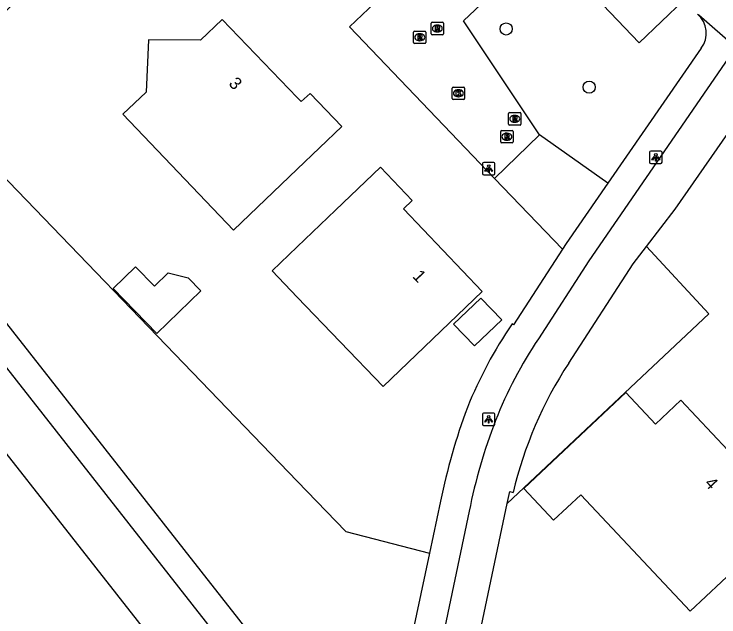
# Model space of a CAD drawing. Extents: x 159353 to 160616, y 385893 to 387321.
# Drawn here: x 159977.2 to 160033.9, y 386296.8 to 386345.3 of the extents above; entities that cross this region are included whole.
import ezdxf

# ---------------------------------------------------------------- set-up
doc = ezdxf.new("R2010")
doc.units = 0
for name, color, linetype in [('IMGEO_Boom', 7, 'Continuous'), ('IMGEO_Fietspad_open', 7, 'Continuous'), ('IMGEO_Groenvoorziening', 7, 'Continuous'), ('IMGEO_Kolk', 7, 'Continuous'), ('IMGEO_Lichtpunt', 7, 'Continuous'), ('IMGEO_Pand', 7, 'Continuous'), ('IMGEO_Pand_nummerreeks', 7, 'Continuous'), ('IMGEO_Rijbaan_lokaal_open', 7, 'Continuous'), ('IMGEO_Rioolput', 7, 'Continuous'), ('IMGEO_Voetpad_halfverhard', 7, 'Continuous'), ('IMGEO_Voetpad_open', 7, 'Continuous')]:
    doc.layers.add(name, color=color, linetype=linetype)

msp = doc.modelspace()

# ---------------------------------------------------------------- linework, layer by layer
at = {"layer": 'IMGEO_Boom'}
for centre in [(160016.825, 386344.128), (160023.508, 386339.442)]:
    msp.add_circle(centre, 0.489, dxfattribs=at)
at = {"layer": 'IMGEO_Fietspad_open'}
for points in [[(160035.313, 386342.665), (160023.475, 386325.445), (160019.422, 386319.187)], [(160028.115, 386326.61), (160030.423, 386329.61), (160039.507, 386342.692)], [(160021.857, 386317.215), (160027.049, 386325.202), (160028.115, 386326.61)], [(160016.9, 386305.916), (160017.104, 386306.889), (160017.381, 386306.799)], [(160014.164, 386292.912), (160016.9, 386305.916)], [(160013.842, 386305.299), (160011.524, 386294.287), (160004.777, 386261.099), (160004.182, 386258.99)]]:
    msp.add_lwpolyline(points, dxfattribs=at)
for centre, radius, start, end in [((160048.665, 386299.641), 35.173, 146.2411, 158.3831), ((160049.266, 386299.267), 32.762, 146.7822, 166.7091), ((160057.936, 386296.434), 44.976, 158.9362, 168.6326)]:
    msp.add_arc(centre, radius, start, end, dxfattribs=at)
at = {"layer": 'IMGEO_Groenvoorziening'}
for points in [[(160019.922, 386350.983), (160027.513, 386343.022), (160031.134, 386346.471)], [(159981.592, 386350.4), (159969.725, 386339.108), (160000, 386307.714), (160003.914, 386303.655), (160010.647, 386301.908)], [(160025.008, 386331.711), (160019.5, 386335.602)], [(160021.346, 386326.383), (160015.888, 386332.085)], [(159962.325, 386328.048), (159994.362, 386287.273)], [(160016.9, 386305.916), (160033.137, 386321.198), (160028.115, 386326.61)]]:
    msp.add_lwpolyline(points, dxfattribs=at)
at = {"layer": 'IMGEO_Kolk'}
for p, q in [((160012.479, 386338.52), (160012.479, 386339.372)), ((160012.554, 386339.446), (160013.406, 386339.446)), ((160013.48, 386339.372), (160013.48, 386338.52)), ((160012.967, 386339.226), (160012.992, 386339.226)), ((160013.406, 386338.446), (160012.554, 386338.446)), ((160012.99, 386338.666), (160012.965, 386338.666))]:
    msp.add_line(p, q, dxfattribs=at)
for points in [[(160012.479, 386338.52), (160012.479, 386339.372)], [(160012.554, 386339.446), (160013.406, 386339.446)], [(160013.48, 386339.372), (160013.48, 386338.52)], [(160012.8, 386339.146), (160012.923, 386339.146), (160012.923, 386338.995), (160013.053, 386339.146), (160013.217, 386339.146), (160013.071, 386338.995), (160013.224, 386338.746), (160013.072, 386338.746), (160012.987, 386338.91), (160012.923, 386338.843), (160012.923, 386338.746), (160012.8, 386338.746), (160012.8, 386339.146)], [(160013.406, 386338.446), (160012.554, 386338.446)]]:
    msp.add_lwpolyline(points, dxfattribs=at)
for centre, start, end in [((160012.556, 386339.37), 91.552, 178.448), ((160012.556, 386339.37), 91.552, 178.448), ((160013.404, 386339.37), 1.552, 88.448), ((160013.404, 386339.37), 1.552, 88.448), ((160012.556, 386338.522), 181.552, 268.448), ((160012.556, 386338.522), 181.552, 268.448), ((160013.404, 386338.522), 271.552, 358.448), ((160013.404, 386338.522), 271.552, 358.448)]:
    msp.add_arc(centre, 0.0765, start, end, dxfattribs=at)
for centre, major_axis, ratio, start_param, end_param in [((160012.966, 386338.946), (-0.387, 0.002), 0.722429, 4.712389, 7.853982), ((160012.991, 386338.946), (-0.39, 0.002), 0.717154, 1.570796, 4.712389)]:
    msp.add_ellipse(centre, major_axis=major_axis, ratio=ratio, start_param=start_param, end_param=end_param, dxfattribs=at)
at = {"layer": 'IMGEO_Lichtpunt'}
for p, q in [((160028.368, 386334.195), (160028.368, 386333.388)), ((160028.368, 386334.195), (160028.368, 386333.388)), ((160029.27, 386334.29), (160028.462, 386334.29)), ((160029.27, 386334.29), (160028.462, 386334.29)), ((160029.364, 386333.388), (160029.364, 386334.195)), ((160029.364, 386333.388), (160029.364, 386334.195)), ((160014.922, 386333.285), (160014.922, 386332.478)), ((160014.922, 386333.285), (160014.922, 386332.478)), ((160015.824, 386333.38), (160015.016, 386333.38)), ((160015.824, 386333.38), (160015.016, 386333.38)), ((160015.918, 386332.478), (160015.918, 386333.285)), ((160015.918, 386332.478), (160015.918, 386333.285)), ((160028.462, 386333.294), (160029.27, 386333.294)), ((160028.462, 386333.294), (160029.27, 386333.294)), ((160015.016, 386332.384), (160015.824, 386332.384)), ((160015.016, 386332.384), (160015.824, 386332.384)), ((160015.817, 386313.196), (160015.009, 386313.196)), ((160015.817, 386313.196), (160015.009, 386313.196)), ((160014.915, 386313.101), (160014.915, 386312.294)), ((160014.915, 386313.101), (160014.915, 386312.294)), ((160015.911, 386312.294), (160015.911, 386313.101)), ((160015.911, 386312.294), (160015.911, 386313.101)), ((160015.009, 386312.2), (160015.817, 386312.2)), ((160015.009, 386312.2), (160015.817, 386312.2))]:
    msp.add_line(p, q, dxfattribs=at)
for points in [[(160028.742, 386333.859), (160028.781, 386333.831), (160028.593, 386333.569), (160028.555, 386333.596), (160028.742, 386333.859)], [(160028.844, 386333.811), (160028.891, 386333.811), (160028.891, 386333.489), (160028.844, 386333.489), (160028.844, 386333.811)], [(160028.954, 386333.831), (160028.992, 386333.858), (160029.179, 386333.596), (160029.14, 386333.568), (160028.954, 386333.831)], [(160015.296, 386332.949), (160015.335, 386332.921), (160015.147, 386332.659), (160015.109, 386332.686), (160015.296, 386332.949)], [(160015.398, 386332.901), (160015.445, 386332.901), (160015.445, 386332.579), (160015.398, 386332.579), (160015.398, 386332.901)], [(160015.508, 386332.921), (160015.546, 386332.948), (160015.733, 386332.686), (160015.694, 386332.658), (160015.508, 386332.921)], [(160015.289, 386312.765), (160015.328, 386312.737), (160015.14, 386312.475), (160015.102, 386312.502), (160015.289, 386312.765)], [(160015.391, 386312.717), (160015.438, 386312.717), (160015.438, 386312.395), (160015.391, 386312.395), (160015.391, 386312.717)], [(160015.501, 386312.737), (160015.539, 386312.764), (160015.726, 386312.502), (160015.687, 386312.474), (160015.501, 386312.737)]]:
    msp.add_lwpolyline(points, dxfattribs=at)
for centre in [(160028.867, 386333.993), (160015.421, 386333.083), (160015.414, 386312.899)]:
    msp.add_circle(centre, 0.0994, dxfattribs=at)
for centre, start, end in [((160028.462, 386334.195), 90, 180), ((160028.462, 386334.195), 90, 180), ((160029.27, 386334.195), 0, 90), ((160029.27, 386334.195), 0, 90), ((160015.016, 386333.285), 90, 180), ((160015.016, 386333.285), 90, 180), ((160015.824, 386333.285), 0, 90), ((160015.824, 386333.285), 0, 90), ((160028.462, 386333.388), 180, 270), ((160028.462, 386333.388), 180, 270), ((160029.27, 386333.388), 270, 0), ((160029.27, 386333.388), 270, 360), ((160015.016, 386332.478), 180, 270), ((160015.016, 386332.478), 180, 270), ((160015.824, 386332.478), 270, 0), ((160015.824, 386332.478), 270, 360), ((160015.009, 386313.101), 90, 180), ((160015.009, 386313.101), 90, 180), ((160015.817, 386313.101), 0, 90), ((160015.817, 386313.101), 0, 90), ((160015.009, 386312.294), 180, 270), ((160015.009, 386312.294), 180, 270), ((160015.817, 386312.294), 270, 0), ((160015.817, 386312.294), 270, 360)]:
    msp.add_arc(centre, 0.0946, start, end, dxfattribs=at)
at = {"layer": 'IMGEO_Pand'}
for points in [[(160001.05, 386338.94), (160000.324, 386338.277), (160000, 386338.614), (159993.963, 386344.886), (159992.216, 386343.218), (159988.021, 386343.249), (159987.849, 386339.05), (159985.968, 386337.255), (159994.867, 386327.931), (160000, 386332.832), (160003.604, 386336.272), (160001.05, 386338.94)], [(160000, 386326.578), (159997.979, 386324.639), (160000, 386322.532), (160003.449, 386318.935), (160006.91, 386315.327), (160014.888, 386322.979), (160008.551, 386329.632), (160009.244, 386330.325), (160006.7, 386333.005), (160003.092, 386329.544), (160000, 386326.578)], [(159992.244, 386323.048), (159988.703, 386319.61), (159985.193, 386323.226), (159987, 386324.98), (159988.509, 386323.426), (159989.608, 386324.492), (159991.224, 386324.099), (159992.244, 386323.048)], [(160014.773, 386322.44), (160016.469, 386320.711), (160014.269, 386318.601), (160012.592, 386320.349), (160014.773, 386322.44)], [(160040.448, 386305.526), (160031.643, 386297.246), (160022.821, 386306.624), (160020.642, 386304.575), (160018.238, 386307.132), (160026.45, 386314.856), (160028.847, 386312.307), (160030.892, 386314.23), (160037.187, 386307.541), (160037.911, 386308.196), (160040.448, 386305.526)]]:
    msp.add_lwpolyline(points, dxfattribs=at)
at = {"layer": 'IMGEO_Rijbaan_lokaal_open'}
for points in [[(160019.5, 386335.602), (160013.397, 386344.768), (160019.922, 386350.983)], [(160015.888, 386332.085), (160004.2, 386344.296), (160007.767, 386347.701)], [(160015.888, 386332.085), (160019.5, 386335.602)]]:
    msp.add_lwpolyline(points, dxfattribs=at)
at = {"layer": 'IMGEO_Rioolput'}
for p, q in [((160010.781, 386343.738), (160010.781, 386344.59)), ((160010.856, 386344.664), (160011.708, 386344.664)), ((160011.269, 386344.444), (160011.294, 386344.444)), ((160011.782, 386344.59), (160011.782, 386343.738)), ((160009.362, 386343.028), (160009.362, 386343.88)), ((160009.437, 386343.954), (160010.289, 386343.954)), ((160010.363, 386343.88), (160010.363, 386343.028)), ((160011.292, 386343.884), (160011.267, 386343.884)), ((160009.85, 386343.734), (160009.875, 386343.734)), ((160011.708, 386343.664), (160010.856, 386343.664)), ((160010.289, 386342.954), (160009.437, 386342.954)), ((160009.873, 386343.174), (160009.848, 386343.174)), ((160017.01, 386336.464), (160017.01, 386337.316)), ((160017.085, 386337.39), (160017.937, 386337.39)), ((160017.498, 386337.17), (160017.523, 386337.17)), ((160018.011, 386337.316), (160018.011, 386336.464)), ((160017.521, 386336.61), (160017.496, 386336.61)), ((160016.382, 386335.026), (160016.382, 386335.878)), ((160016.457, 386335.952), (160017.309, 386335.952)), ((160017.937, 386336.39), (160017.085, 386336.39)), ((160017.383, 386335.878), (160017.383, 386335.026)), ((160016.87, 386335.732), (160016.895, 386335.732)), ((160017.309, 386334.952), (160016.457, 386334.952)), ((160016.893, 386335.172), (160016.868, 386335.172))]:
    msp.add_line(p, q, dxfattribs=at)
for points in [[(160010.781, 386343.738), (160010.781, 386344.59)], [(160010.856, 386344.664), (160011.708, 386344.664)], [(160011.37, 386344.362), (160011.118, 386344.364), (160011.118, 386343.964)], [(160011.782, 386344.59), (160011.782, 386343.738)], [(160009.362, 386343.028), (160009.362, 386343.88)], [(160009.437, 386343.954), (160010.289, 386343.954)], [(160010.363, 386343.88), (160010.363, 386343.028)], [(160011.118, 386343.964), (160011.242, 386343.964), (160011.242, 386344.126), (160011.253, 386344.126)], [(160011.296, 386344.283), (160011.242, 386344.283), (160011.242, 386344.202)], [(160011.242, 386344.202), (160011.294, 386344.202)], [(160011.3, 386344.097), (160011.371, 386343.964), (160011.511, 386343.964), (160011.446, 386344.09)], [(160009.951, 386343.652), (160009.699, 386343.654), (160009.699, 386343.254)], [(160009.699, 386343.254), (160009.823, 386343.254), (160009.823, 386343.416), (160009.834, 386343.416)], [(160009.877, 386343.573), (160009.823, 386343.573), (160009.823, 386343.492)], [(160009.823, 386343.492), (160009.875, 386343.492)], [(160009.881, 386343.387), (160009.952, 386343.254), (160010.092, 386343.254), (160010.027, 386343.38)], [(160011.708, 386343.664), (160010.856, 386343.664)], [(160010.289, 386342.954), (160009.437, 386342.954)], [(160017.01, 386336.464), (160017.01, 386337.316)], [(160017.085, 386337.39), (160017.937, 386337.39)], [(160017.599, 386337.088), (160017.347, 386337.09), (160017.347, 386336.69)], [(160017.525, 386337.009), (160017.471, 386337.009), (160017.471, 386336.928)], [(160018.011, 386337.316), (160018.011, 386336.464)], [(160017.347, 386336.69), (160017.471, 386336.69), (160017.471, 386336.852), (160017.482, 386336.852)], [(160017.471, 386336.928), (160017.523, 386336.928)], [(160017.529, 386336.823), (160017.6, 386336.69), (160017.74, 386336.69), (160017.675, 386336.816)], [(160016.382, 386335.026), (160016.382, 386335.878)], [(160016.457, 386335.952), (160017.309, 386335.952)], [(160017.937, 386336.39), (160017.085, 386336.39)], [(160017.383, 386335.878), (160017.383, 386335.026)], [(160016.971, 386335.65), (160016.719, 386335.652), (160016.719, 386335.252)], [(160016.719, 386335.252), (160016.843, 386335.252), (160016.843, 386335.414), (160016.854, 386335.414)], [(160016.897, 386335.571), (160016.843, 386335.571), (160016.843, 386335.49)], [(160016.843, 386335.49), (160016.895, 386335.49)], [(160016.901, 386335.385), (160016.972, 386335.252), (160017.112, 386335.252), (160017.047, 386335.378)], [(160017.309, 386334.952), (160016.457, 386334.952)]]:
    msp.add_lwpolyline(points, dxfattribs=at)
for centre, radius, start, end in [((160010.858, 386344.588), 0.0765, 91.552, 178.448), ((160010.858, 386344.588), 0.0765, 91.552, 178.448), ((160011.369, 386344.252), 0.109, 350.3612, 89.416), ((160011.706, 386344.588), 0.0765, 1.552, 88.448), ((160011.706, 386344.588), 0.0765, 1.552, 88.448), ((160009.439, 386343.878), 0.0765, 91.552, 178.448), ((160009.439, 386343.878), 0.0765, 91.552, 178.448), ((160010.287, 386343.878), 0.0765, 1.552, 88.448), ((160010.287, 386343.878), 0.0765, 1.552, 88.448), ((160011.252, 386344.073), 0.0533, 26.0293, 88.6989), ((160011.278, 386344.391), 0.19, 274.7715, 282.9687), ((160011.302, 386344.187), 0.0964, 77.0061, 93.1865), ((160011.316, 386344.244), 0.0378, 276.6634, 79.6772), ((160011.367, 386344.252), 0.112, 277.5842, 350.9817), ((160011.351, 386344.037), 0.108, 29.5134, 73.7905), ((160009.833, 386343.363), 0.0533, 26.0293, 88.6989), ((160009.859, 386343.681), 0.19, 274.7715, 282.9687), ((160009.883, 386343.477), 0.0964, 77.0061, 93.1865), ((160009.897, 386343.534), 0.0378, 276.6634, 79.6772), ((160009.95, 386343.542), 0.109, 350.3612, 89.416), ((160009.948, 386343.542), 0.112, 277.5842, 350.9817), ((160009.932, 386343.327), 0.108, 29.5134, 73.7905), ((160010.858, 386343.74), 0.0765, 181.552, 268.448), ((160010.858, 386343.74), 0.0765, 181.552, 268.448), ((160011.706, 386343.74), 0.0765, 271.552, 358.448), ((160011.706, 386343.74), 0.0765, 271.552, 358.448), ((160009.439, 386343.03), 0.0765, 181.552, 268.448), ((160009.439, 386343.03), 0.0765, 181.552, 268.448), ((160010.287, 386343.03), 0.0765, 271.552, 358.448), ((160010.287, 386343.03), 0.0765, 271.552, 358.448), ((160017.087, 386337.314), 0.0765, 91.552, 178.448), ((160017.087, 386337.314), 0.0765, 91.552, 178.448), ((160017.531, 386336.913), 0.0964, 77.0061, 93.1865), ((160017.545, 386336.97), 0.0378, 276.6634, 79.6772), ((160017.598, 386336.978), 0.109, 350.3612, 89.416), ((160017.935, 386337.314), 0.0765, 1.552, 88.448), ((160017.935, 386337.314), 0.0765, 1.552, 88.448), ((160017.087, 386336.466), 0.0765, 181.552, 268.448), ((160017.087, 386336.466), 0.0765, 181.552, 268.448), ((160017.481, 386336.799), 0.0533, 26.0293, 88.6989), ((160017.507, 386337.117), 0.19, 274.7715, 282.9687), ((160017.596, 386336.978), 0.112, 277.5842, 350.9817), ((160017.58, 386336.763), 0.108, 29.5134, 73.7905), ((160017.935, 386336.466), 0.0765, 271.552, 358.448), ((160017.935, 386336.466), 0.0765, 271.552, 358.448), ((160016.459, 386335.876), 0.0765, 91.552, 178.448), ((160016.459, 386335.876), 0.0765, 91.552, 178.448), ((160017.307, 386335.876), 0.0765, 1.552, 88.448), ((160017.307, 386335.876), 0.0765, 1.552, 88.448), ((160016.853, 386335.361), 0.0533, 26.0293, 88.6989), ((160016.879, 386335.679), 0.19, 274.7715, 282.9687), ((160016.903, 386335.475), 0.0964, 77.0061, 93.1865), ((160016.917, 386335.532), 0.0378, 276.6634, 79.6772), ((160016.97, 386335.54), 0.109, 350.3612, 89.416), ((160016.968, 386335.54), 0.112, 277.5842, 350.9817), ((160016.952, 386335.325), 0.108, 29.5134, 73.7905), ((160016.459, 386335.028), 0.0765, 181.552, 268.448), ((160016.459, 386335.028), 0.0765, 181.552, 268.448), ((160017.307, 386335.028), 0.0765, 271.552, 358.448), ((160017.307, 386335.028), 0.0765, 271.552, 358.448)]:
    msp.add_arc(centre, radius, start, end, dxfattribs=at)
for centre, major_axis, ratio, start_param, end_param in [((160011.268, 386344.164), (-0.387, 0.002), 0.722429, 4.712389, 7.853982), ((160011.293, 386344.164), (-0.39, 0.002), 0.717154, 1.570796, 4.712389), ((160009.849, 386343.454), (-0.387, 0.002), 0.722429, 4.712389, 7.853982), ((160009.874, 386343.454), (-0.39, 0.002), 0.717154, 1.570796, 4.712389), ((160017.497, 386336.89), (-0.387, 0.002), 0.722429, 4.712389, 7.853982), ((160017.522, 386336.89), (-0.39, 0.002), 0.717154, 1.570796, 4.712389), ((160016.869, 386335.452), (-0.387, 0.002), 0.722429, 4.712389, 7.853982), ((160016.894, 386335.452), (-0.39, 0.002), 0.717154, 1.570796, 4.712389)]:
    msp.add_ellipse(centre, major_axis=major_axis, ratio=ratio, start_param=start_param, end_param=end_param, dxfattribs=at)
at = {"layer": 'IMGEO_Voetpad_halfverhard'}
for points in [[(160004.631, 386281.11), (159997.692, 386289.966), (159973.386, 386320.94), (159962.799, 386334.635), (159955.073, 386344.99), (159949.736, 386352.722)], [(160003.963, 386285.581), (160000, 386290.627), (159972.401, 386325.766), (159962.556, 386338.633)]]:
    msp.add_lwpolyline(points, dxfattribs=at)
at = {"layer": 'IMGEO_Voetpad_open'}
for points in [[(160032.223, 386345.323), (160032.324, 386345.252), (160035.313, 386342.665)], [(160032.52, 386342.571), (160025.008, 386331.711)], [(160025.008, 386331.711), (160021.651, 386326.856), (160021.346, 386326.383)], [(160021.346, 386326.383), (160017.423, 386320.306), (160017.312, 386320.372)], [(160011.539, 386306.114), (160010.647, 386301.908)], [(160010.647, 386301.908), (160009.263, 386295.377), (160007.347, 386286.244)]]:
    msp.add_lwpolyline(points, dxfattribs=at)
for centre, radius, start, end in [((160030.909, 386343.789), 2.02, 322.908, 49.4112), ((160045.596, 386300.858), 34.363, 145.3966, 158.1674), ((160060.795, 386296.049), 50.274, 159.5228, 168.4517)]:
    msp.add_arc(centre, radius, start, end, dxfattribs=at)

# ---------------------------------------------------------------- texts
at = {"layer": 'IMGEO_Pand_nummerreeks'}
for s, rotation, p in [('3', 313.9055, (159994.428, 386339.673)), ('1', 313.6065, (160009.234, 386324.16)), ('4', 313.2619, (160032.73, 386307.49))]:
    msp.add_text(s, height=1, rotation=rotation, dxfattribs=at).set_placement(p)

doc.saveas('drawing.dxf')
